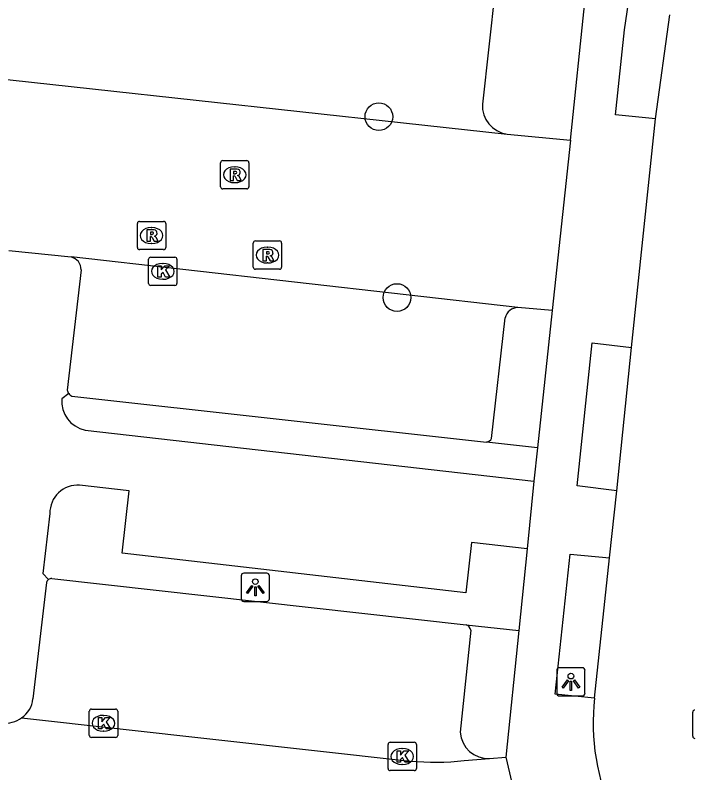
# Model space of a CAD drawing. Extents: x 162026 to 163499, y 387297 to 388169.
# Drawn here: x 162136.34 to 162160.34, y 387609.63 to 387636.4 of the extents above; entities that cross this region are included whole.
import ezdxf

# ---------------------------------------------------------------- set-up
doc = ezdxf.new("R2010")
doc.units = 0
for name, color, linetype in [('IMGEO_Boom', 7, 'Continuous'), ('IMGEO_Groenvoorziening', 7, 'Continuous'), ('IMGEO_Kolk', 7, 'Continuous'), ('IMGEO_Lichtpunt', 7, 'Continuous'), ('IMGEO_Parkeervlak_open', 7, 'Continuous'), ('IMGEO_Rijbaan_lokaal_open', 7, 'Continuous'), ('IMGEO_Rioolput', 7, 'Continuous'), ('IMGEO_Voetpad_open', 7, 'Continuous')]:
    doc.layers.add(name, color=color, linetype=linetype)

msp = doc.modelspace()

# ---------------------------------------------------------------- linework, layer by layer
at = {"layer": 'IMGEO_Boom'}
for centre in [(162149.181, 387632.812), (162149.822, 387626.423)]:
    msp.add_circle(centre, 0.489, dxfattribs=at)
at = {"layer": 'IMGEO_Groenvoorziening'}
for points in [[(162154.78, 387621.112), (162152.981, 387621.319)], [(162152.259, 387614.861), (162154.127, 387614.657)]]:
    msp.add_lwpolyline(points, dxfattribs=at)
at = {"layer": 'IMGEO_Kolk'}
for p, q in [((162141.128, 387627.849), (162141.98, 387627.849)), ((162141.053, 387626.923), (162141.053, 387627.775)), ((162141.541, 387627.629), (162141.566, 387627.629)), ((162142.054, 387627.775), (162142.054, 387626.923)), ((162141.564, 387627.069), (162141.539, 387627.069)), ((162141.98, 387626.849), (162141.128, 387626.849)), ((162138.959, 387610.954), (162138.959, 387611.806)), ((162139.034, 387611.88), (162139.886, 387611.88)), ((162139.96, 387611.806), (162139.96, 387610.954)), ((162160.262, 387610.923), (162160.262, 387611.775)), ((162139.447, 387611.66), (162139.472, 387611.66)), ((162139.47, 387611.1), (162139.445, 387611.1)), ((162139.886, 387610.88), (162139.034, 387610.88)), ((162149.58, 387610.708), (162150.432, 387610.708)), ((162149.505, 387609.782), (162149.505, 387610.634)), ((162149.993, 387610.488), (162150.018, 387610.488)), ((162150.506, 387610.634), (162150.506, 387609.782)), ((162150.016, 387609.928), (162149.991, 387609.928)), ((162150.432, 387609.708), (162149.58, 387609.708))]:
    msp.add_line(p, q, dxfattribs=at)
for points in [[(162141.128, 387627.849), (162141.98, 387627.849)], [(162141.053, 387626.923), (162141.053, 387627.775)], [(162141.374, 387627.549), (162141.497, 387627.549), (162141.497, 387627.398), (162141.627, 387627.549), (162141.791, 387627.549), (162141.645, 387627.398), (162141.798, 387627.149), (162141.646, 387627.149), (162141.561, 387627.313), (162141.497, 387627.246), (162141.497, 387627.149), (162141.374, 387627.149), (162141.374, 387627.549)], [(162142.054, 387627.775), (162142.054, 387626.923)], [(162141.98, 387626.849), (162141.128, 387626.849)], [(162138.959, 387610.954), (162138.959, 387611.806)], [(162139.034, 387611.88), (162139.886, 387611.88)], [(162139.96, 387611.806), (162139.96, 387610.954)], [(162160.262, 387610.923), (162160.262, 387611.775)], [(162139.28, 387611.58), (162139.403, 387611.58), (162139.403, 387611.429), (162139.533, 387611.58), (162139.697, 387611.58), (162139.551, 387611.429), (162139.704, 387611.18), (162139.552, 387611.18), (162139.467, 387611.344), (162139.403, 387611.277), (162139.403, 387611.18), (162139.28, 387611.18), (162139.28, 387611.58)], [(162139.886, 387610.88), (162139.034, 387610.88)], [(162149.58, 387610.708), (162150.432, 387610.708)], [(162149.505, 387609.782), (162149.505, 387610.634)], [(162149.826, 387610.408), (162149.949, 387610.408), (162149.949, 387610.257), (162150.079, 387610.408), (162150.243, 387610.408), (162150.097, 387610.257), (162150.25, 387610.008), (162150.098, 387610.008), (162150.013, 387610.172), (162149.949, 387610.105), (162149.949, 387610.008), (162149.826, 387610.008), (162149.826, 387610.408)], [(162150.506, 387610.634), (162150.506, 387609.782)], [(162150.432, 387609.708), (162149.58, 387609.708)]]:
    msp.add_lwpolyline(points, dxfattribs=at)
for centre, start, end in [((162141.13, 387627.773), 91.552, 178.448), ((162141.13, 387627.773), 91.552, 178.448), ((162141.978, 387627.773), 1.552, 88.448), ((162141.978, 387627.773), 1.552, 88.448), ((162141.13, 387626.925), 181.552, 268.448), ((162141.13, 387626.925), 181.552, 268.448), ((162141.978, 387626.925), 271.552, 358.448), ((162141.978, 387626.925), 271.552, 358.448), ((162139.036, 387611.804), 91.552, 178.448), ((162139.036, 387611.804), 91.552, 178.448), ((162139.884, 387611.804), 1.552, 88.448), ((162139.884, 387611.804), 1.552, 88.448), ((162160.339, 387611.773), 91.552, 178.448), ((162160.339, 387611.773), 91.552, 178.448), ((162139.036, 387610.956), 181.552, 268.448), ((162139.036, 387610.956), 181.552, 268.448), ((162139.884, 387610.956), 271.552, 358.448), ((162139.884, 387610.956), 271.552, 358.448), ((162149.582, 387610.632), 91.552, 178.448), ((162149.582, 387610.632), 91.552, 178.448), ((162150.43, 387610.632), 1.552, 88.448), ((162150.43, 387610.632), 1.552, 88.448), ((162160.339, 387610.925), 181.552, 268.448), ((162160.339, 387610.925), 181.552, 268.448), ((162149.582, 387609.784), 181.552, 268.448), ((162149.582, 387609.784), 181.552, 268.448), ((162150.43, 387609.784), 271.552, 358.448), ((162150.43, 387609.784), 271.552, 358.448)]:
    msp.add_arc(centre, 0.0765, start, end, dxfattribs=at)
for centre, major_axis, ratio, start_param, end_param in [((162141.54, 387627.349), (-0.387, 0.002), 0.722429, 4.712389, 7.853982), ((162141.565, 387627.349), (-0.39, 0.002), 0.717154, 1.570796, 4.712389), ((162139.446, 387611.38), (-0.387, 0.002), 0.722429, 4.712389, 7.853982), ((162139.471, 387611.38), (-0.39, 0.002), 0.717154, 1.570796, 4.712389), ((162149.992, 387610.208), (-0.387, 0.002), 0.722429, 4.712389, 7.853982), ((162150.017, 387610.208), (-0.39, 0.002), 0.717154, 1.570796, 4.712389)]:
    msp.add_ellipse(centre, major_axis=major_axis, ratio=ratio, start_param=start_param, end_param=end_param, dxfattribs=at)
at = {"layer": 'IMGEO_Lichtpunt'}
for p, q in [((162144.321, 387616.589), (162144.321, 387615.782)), ((162144.321, 387616.589), (162144.321, 387615.782)), ((162145.223, 387616.684), (162144.415, 387616.684)), ((162145.223, 387616.684), (162144.415, 387616.684)), ((162145.317, 387615.782), (162145.317, 387616.589)), ((162145.317, 387615.782), (162145.317, 387616.589)), ((162144.415, 387615.688), (162145.223, 387615.688)), ((162144.415, 387615.688), (162145.223, 387615.688)), ((162156.365, 387613.345), (162155.557, 387613.345)), ((162156.365, 387613.345), (162155.557, 387613.345)), ((162155.463, 387613.25), (162155.463, 387612.443)), ((162155.463, 387613.25), (162155.463, 387612.443)), ((162156.459, 387612.443), (162156.459, 387613.25)), ((162156.459, 387612.443), (162156.459, 387613.25)), ((162155.557, 387612.349), (162156.365, 387612.349)), ((162155.557, 387612.349), (162156.365, 387612.349))]:
    msp.add_line(p, q, dxfattribs=at)
for points in [[(162144.695, 387616.253), (162144.734, 387616.225), (162144.546, 387615.963), (162144.508, 387615.99), (162144.695, 387616.253)], [(162144.797, 387616.205), (162144.844, 387616.205), (162144.844, 387615.883), (162144.797, 387615.883), (162144.797, 387616.205)], [(162144.907, 387616.225), (162144.945, 387616.252), (162145.132, 387615.99), (162145.093, 387615.962), (162144.907, 387616.225)], [(162155.837, 387612.914), (162155.876, 387612.886), (162155.688, 387612.624), (162155.65, 387612.651), (162155.837, 387612.914)], [(162155.939, 387612.866), (162155.986, 387612.866), (162155.986, 387612.544), (162155.939, 387612.544), (162155.939, 387612.866)], [(162156.049, 387612.886), (162156.087, 387612.913), (162156.274, 387612.651), (162156.235, 387612.623), (162156.049, 387612.886)]]:
    msp.add_lwpolyline(points, dxfattribs=at)
for centre in [(162144.82, 387616.387), (162155.962, 387613.048)]:
    msp.add_circle(centre, 0.0994, dxfattribs=at)
for centre, start, end in [((162144.415, 387616.589), 90, 180), ((162144.415, 387616.589), 90, 180), ((162145.223, 387616.589), 0, 90), ((162145.223, 387616.589), 0, 90), ((162144.415, 387615.782), 180, 270), ((162144.415, 387615.782), 180, 270), ((162145.223, 387615.782), 270, 0), ((162145.223, 387615.782), 270, 360), ((162155.557, 387613.25), 90, 180), ((162155.557, 387613.25), 90, 180), ((162156.365, 387613.25), 0, 90), ((162156.365, 387613.25), 0, 90), ((162155.557, 387612.443), 180, 270), ((162155.557, 387612.443), 180, 270), ((162156.365, 387612.443), 270, 0), ((162156.365, 387612.443), 270, 360)]:
    msp.add_arc(centre, 0.0946, start, end, dxfattribs=at)
at = {"layer": 'IMGEO_Parkeervlak_open'}
for points in [[(162153.283, 387637.316), (162152.839, 387633.26)], [(162153.162, 387621.445), (162153.644, 387625.703)], [(162138.341, 387622.942), (162152.981, 387621.319)], [(162137.637, 387616.496), (162152.259, 387614.861)], [(162152.426, 387614.666), (162152.055, 387611.063)]]:
    msp.add_lwpolyline(points, dxfattribs=at)
for centre, radius, start, end in [((162153.834, 387633.189), 0.997, 175.9305, 262.6306), ((162154.081, 387625.623), 0.444, 89.109, 169.5822), ((162138.468, 387623.211), 0.297, 217.6605, 244.6328), ((162152.964, 387621.536), 0.217, 274.3703, 335.3158), ((162137.635, 387616.291), 0.205, 89.4849, 124.4474), ((162152.215, 387614.655), 0.211, 3.0934, 78.0608), ((162153.039, 387611.122), 0.986, 183.4166, 273.0013)]:
    msp.add_arc(centre, radius, start, end, dxfattribs=at)
at = {"layer": 'IMGEO_Rijbaan_lokaal_open'}
for points in [[(162158.944, 387632.737), (162159.45, 387636.407)], [(162131.744, 387634.603), (162153.706, 387632.2)], [(162158.101, 387624.664), (162158.944, 387632.737)], [(162153.706, 387632.2), (162155.942, 387631.988)], [(162155.942, 387631.988), (162155.3, 387625.965)], [(162136.114, 387628.087), (162138.315, 387627.856)], [(162154.088, 387626.067), (162138.315, 387627.856)], [(162155.3, 387625.965), (162154.088, 387626.067)], [(162157.579, 387619.597), (162158.101, 387624.664)], [(162157.328, 387617.224), (162157.579, 387619.597)], [(162156.8, 387612.27), (162157.328, 387617.224)], [(162136.568, 387611.577), (162150.287, 387610.043)], [(162152.196, 387610.064), (162153.091, 387610.137)], [(162153.091, 387610.137), (162153.67, 387610.183)], [(162153.67, 387610.183), (162154.721, 387605.644)]]:
    msp.add_lwpolyline(points, dxfattribs=at)
for centre, radius, start, end in [((162164.267, 387611.369), 7.521, 173.1214, 205.8076), ((162135.948, 387612.451), 1.072, 265.9001, 305.36), ((162151.135, 387619.739), 9.733, 265.002, 276.2585)]:
    msp.add_arc(centre, radius, start, end, dxfattribs=at)
at = {"layer": 'IMGEO_Rioolput'}
for p, q in [((162143.592, 387630.336), (162143.592, 387631.188)), ((162143.667, 387631.262), (162144.519, 387631.262)), ((162144.08, 387631.042), (162144.105, 387631.042)), ((162144.593, 387631.188), (162144.593, 387630.336)), ((162144.103, 387630.482), (162144.078, 387630.482)), ((162144.519, 387630.262), (162143.667, 387630.262)), ((162140.655, 387628.189), (162140.655, 387629.041)), ((162140.73, 387629.115), (162141.582, 387629.115)), ((162141.143, 387628.895), (162141.168, 387628.895)), ((162141.656, 387629.041), (162141.656, 387628.189)), ((162141.166, 387628.335), (162141.141, 387628.335)), ((162144.748, 387627.498), (162144.748, 387628.35)), ((162144.823, 387628.424), (162145.675, 387628.424)), ((162145.749, 387628.35), (162145.749, 387627.498)), ((162141.582, 387628.115), (162140.73, 387628.115)), ((162145.236, 387628.204), (162145.261, 387628.204)), ((162145.259, 387627.644), (162145.234, 387627.644)), ((162145.675, 387627.424), (162144.823, 387627.424))]:
    msp.add_line(p, q, dxfattribs=at)
for points in [[(162143.592, 387630.336), (162143.592, 387631.188)], [(162143.667, 387631.262), (162144.519, 387631.262)], [(162144.593, 387631.188), (162144.593, 387630.336)], [(162144.181, 387630.96), (162143.929, 387630.962), (162143.929, 387630.562)], [(162144.107, 387630.881), (162144.053, 387630.881), (162144.053, 387630.8)], [(162144.053, 387630.8), (162144.105, 387630.8)], [(162143.929, 387630.562), (162144.053, 387630.562), (162144.053, 387630.724), (162144.064, 387630.724)], [(162144.111, 387630.695), (162144.182, 387630.562), (162144.322, 387630.562), (162144.257, 387630.688)], [(162144.519, 387630.262), (162143.667, 387630.262)], [(162140.655, 387628.189), (162140.655, 387629.041)], [(162140.73, 387629.115), (162141.582, 387629.115)], [(162141.656, 387629.041), (162141.656, 387628.189)], [(162141.244, 387628.813), (162140.992, 387628.815), (162140.992, 387628.415)], [(162141.17, 387628.734), (162141.116, 387628.734), (162141.116, 387628.653)], [(162141.116, 387628.653), (162141.168, 387628.653)], [(162140.992, 387628.415), (162141.116, 387628.415), (162141.116, 387628.577), (162141.127, 387628.577)], [(162141.174, 387628.548), (162141.245, 387628.415), (162141.385, 387628.415), (162141.32, 387628.541)], [(162144.748, 387627.498), (162144.748, 387628.35)], [(162144.823, 387628.424), (162145.675, 387628.424)], [(162145.749, 387628.35), (162145.749, 387627.498)], [(162141.582, 387628.115), (162140.73, 387628.115)], [(162145.337, 387628.122), (162145.085, 387628.124), (162145.085, 387627.724)], [(162145.085, 387627.724), (162145.209, 387627.724), (162145.209, 387627.886), (162145.22, 387627.886)], [(162145.263, 387628.043), (162145.209, 387628.043), (162145.209, 387627.962)], [(162145.209, 387627.962), (162145.261, 387627.962)], [(162145.267, 387627.857), (162145.338, 387627.724), (162145.478, 387627.724), (162145.413, 387627.85)], [(162145.675, 387627.424), (162144.823, 387627.424)]]:
    msp.add_lwpolyline(points, dxfattribs=at)
for centre, radius, start, end in [((162143.669, 387631.186), 0.0765, 91.552, 178.448), ((162143.669, 387631.186), 0.0765, 91.552, 178.448), ((162144.517, 387631.186), 0.0765, 1.552, 88.448), ((162144.517, 387631.186), 0.0765, 1.552, 88.448), ((162144.089, 387630.989), 0.19, 274.7715, 282.9687), ((162144.113, 387630.785), 0.0964, 77.0061, 93.1865), ((162144.127, 387630.842), 0.0378, 276.6634, 79.6772), ((162144.18, 387630.85), 0.109, 350.3612, 89.416), ((162144.178, 387630.85), 0.112, 277.5842, 350.9817), ((162144.063, 387630.671), 0.0533, 26.0293, 88.6989), ((162144.162, 387630.635), 0.108, 29.5134, 73.7905), ((162143.669, 387630.338), 0.0765, 181.552, 268.448), ((162143.669, 387630.338), 0.0765, 181.552, 268.448), ((162144.517, 387630.338), 0.0765, 271.552, 358.448), ((162144.517, 387630.338), 0.0765, 271.552, 358.448), ((162140.732, 387629.039), 0.0765, 91.552, 178.448), ((162140.732, 387629.039), 0.0765, 91.552, 178.448), ((162141.58, 387629.039), 0.0765, 1.552, 88.448), ((162141.58, 387629.039), 0.0765, 1.552, 88.448), ((162141.152, 387628.842), 0.19, 274.7715, 282.9687), ((162141.176, 387628.638), 0.0964, 77.0061, 93.1865), ((162141.19, 387628.695), 0.0378, 276.6634, 79.6772), ((162141.243, 387628.703), 0.109, 350.3612, 89.416), ((162141.241, 387628.703), 0.112, 277.5842, 350.9817), ((162141.126, 387628.524), 0.0533, 26.0293, 88.6989), ((162141.225, 387628.488), 0.108, 29.5134, 73.7905), ((162144.825, 387628.348), 0.0765, 91.552, 178.448), ((162144.825, 387628.348), 0.0765, 91.552, 178.448), ((162145.673, 387628.348), 0.0765, 1.552, 88.448), ((162145.673, 387628.348), 0.0765, 1.552, 88.448), ((162140.732, 387628.191), 0.0765, 181.552, 268.448), ((162140.732, 387628.191), 0.0765, 181.552, 268.448), ((162141.58, 387628.191), 0.0765, 271.552, 358.448), ((162141.58, 387628.191), 0.0765, 271.552, 358.448), ((162145.336, 387628.012), 0.109, 350.3612, 89.416), ((162145.219, 387627.833), 0.0533, 26.0293, 88.6989), ((162145.245, 387628.151), 0.19, 274.7715, 282.9687), ((162145.269, 387627.947), 0.0964, 77.0061, 93.1865), ((162145.283, 387628.004), 0.0378, 276.6634, 79.6772), ((162145.334, 387628.012), 0.112, 277.5842, 350.9817), ((162145.318, 387627.797), 0.108, 29.5134, 73.7905), ((162144.825, 387627.5), 0.0765, 181.552, 268.448), ((162144.825, 387627.5), 0.0765, 181.552, 268.448), ((162145.673, 387627.5), 0.0765, 271.552, 358.448), ((162145.673, 387627.5), 0.0765, 271.552, 358.448)]:
    msp.add_arc(centre, radius, start, end, dxfattribs=at)
for centre, major_axis, ratio, start_param, end_param in [((162144.079, 387630.762), (-0.387, 0.002), 0.722429, 4.712389, 7.853982), ((162144.104, 387630.762), (-0.39, 0.002), 0.717154, 1.570796, 4.712389), ((162141.142, 387628.615), (-0.387, 0.002), 0.722429, 4.712389, 7.853982), ((162141.167, 387628.615), (-0.39, 0.002), 0.717154, 1.570796, 4.712389), ((162145.235, 387627.924), (-0.387, 0.002), 0.722429, 4.712389, 7.853982), ((162145.26, 387627.924), (-0.39, 0.002), 0.717154, 1.570796, 4.712389)]:
    msp.add_ellipse(centre, major_axis=major_axis, ratio=ratio, start_param=start_param, end_param=end_param, dxfattribs=at)
at = {"layer": 'IMGEO_Voetpad_open'}
for points in [[(162158.944, 387632.737), (162157.532, 387632.884), (162157.852, 387635.878), (162158.057, 387637.248), (162158.34, 387638.537)], [(162155.942, 387631.988), (162156.451, 387636.858), (162156.469, 387636.953)], [(162138.669, 387627.405), (162138.175, 387623.156)], [(162155.3, 387625.965), (162154.78, 387621.112)], [(162157.579, 387619.597), (162156.177, 387619.769), (162156.717, 387624.819), (162158.101, 387624.664)], [(162138.233, 387623.029), (162137.988, 387622.845)], [(162138.81, 387621.742), (162154.653, 387619.932)], [(162154.78, 387621.112), (162154.653, 387619.932)], [(162154.422, 387617.545), (162152.453, 387617.771), (162152.247, 387615.992), (162140.124, 387617.394), (162140.366, 387619.595), (162138.618, 387619.792)], [(162154.653, 387619.932), (162154.422, 387617.545)], [(162137.566, 387618.793), (162137.318, 387616.675), (162137.519, 387616.46)], [(162154.422, 387617.545), (162154.127, 387614.657)], [(162156.8, 387612.27), (162155.403, 387612.414), (162155.937, 387617.356), (162157.328, 387617.224)], [(162137.442, 387616.356), (162136.969, 387612.241)], [(162154.127, 387614.657), (162153.67, 387610.183)]]:
    msp.add_lwpolyline(points, dxfattribs=at)
for centre, radius, start, end in [((162138.216, 387627.414), 0.453, 358.8573, 77.401), ((162138.484, 387623.22), 0.315, 191.7601, 217.3316), ((162139.016, 387622.753), 1.032, 174.885, 258.505), ((162138.551, 387618.809), 0.986, 86.1271, 180.9124), ((162137.638, 387616.291), 0.206, 125.2181, 161.7505), ((162136.066, 387612.333), 0.908, 303.5744, 354.1687)]:
    msp.add_arc(centre, radius, start, end, dxfattribs=at)

doc.saveas('drawing.dxf')
